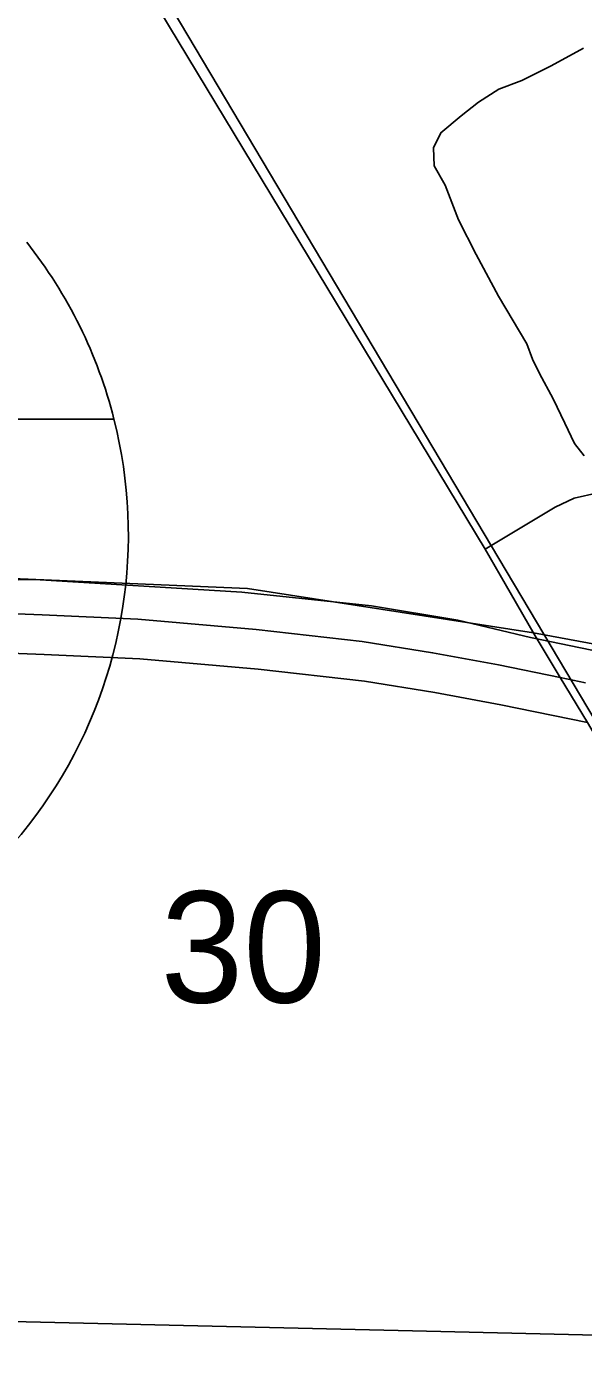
# Model space of a CAD drawing. Extents: x 0 to 34, y 0 to 22.
# Drawn here: x 2.503 to 2.713, y 19.432 to 19.935 of the extents above; entities that cross this region are included whole.
import ezdxf

# ---------------------------------------------------------------- set-up
doc = ezdxf.new("R2010")
doc.units = 0
for name, color, linetype in [('GM_X_City_Street', 7, 'Continuous'), ('GM_X_Corporation', 7, 'Continuous'), ('GM_X_County_Road', 7, 'Continuous'), ('GM_X_Interstate_Route', 7, 'Continuous'), ('GM_X_Interstate_Shield', 7, 'Continuous'), ('GM_X_Minor_Lake', 7, 'Continuous'), ('GM_X_Section_Text', 7, 'Continuous')]:
    doc.layers.add(name, color=color, linetype=linetype)

msp = doc.modelspace()

# ---------------------------------------------------------------- linework, layer by layer
at = {"layer": 'GM_X_City_Street'}
msp.add_lwpolyline([(2.675856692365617, 19.738003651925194), (2.702228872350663, 19.753902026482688), (2.70933610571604, 19.757268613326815), (2.7183136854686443, 19.7593259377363), (2.726917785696, 19.75970000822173), (2.7351472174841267, 19.758203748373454), (2.8110842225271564, 19.73725552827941), (2.818004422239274, 19.735572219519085), (2.8249246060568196, 19.734637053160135), (2.833154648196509, 19.73538520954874), (2.8404489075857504, 19.737255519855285), (2.8464339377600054, 19.739686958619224), (2.881784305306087, 19.760448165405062), (2.8851508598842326, 19.763814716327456), (2.88720822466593, 19.768303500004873), (2.8881434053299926, 19.773541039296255), (2.8875822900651, 19.779526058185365), (2.8853379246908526, 19.784575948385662), (2.863454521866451, 19.822357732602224)], dxfattribs=at)
at = {"layer": 'GM_X_Corporation'}
for points in [[(5.890551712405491, 20.899999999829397), (2.1000000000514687, 20.899999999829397), (2.1000000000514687, 19.745646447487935), (2.250688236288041, 19.736843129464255), (2.376366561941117, 19.730660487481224), (2.4556657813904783, 19.72568330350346), (2.5062391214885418, 19.726696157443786), (2.5842024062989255, 19.721892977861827), (2.6329985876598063, 19.716698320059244), (2.6655086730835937, 19.711335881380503), (2.6929732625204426, 19.704842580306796), (2.7493501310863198, 19.69315458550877)], [(5.890551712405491, 20.899999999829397), (2.1000000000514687, 20.899999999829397), (2.1000000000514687, 19.747889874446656), (2.459350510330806, 19.728715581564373), (2.586408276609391, 19.723272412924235), (2.6941129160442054, 19.706590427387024), (2.7366742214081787, 19.698616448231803)], [(2.7366742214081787, 19.698616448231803), (2.6941129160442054, 19.706590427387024), (2.586408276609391, 19.723272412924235), (2.459350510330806, 19.728715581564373), (2.1000000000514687, 19.747889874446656), (2.1000000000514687, 17.32132088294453)], [(2.7493501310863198, 19.69315458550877), (2.6929732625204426, 19.704842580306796), (2.6655086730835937, 19.711335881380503), (2.6329985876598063, 19.716698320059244), (2.5842024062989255, 19.721892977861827), (2.5062391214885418, 19.726696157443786), (2.4556657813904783, 19.72568330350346), (2.376366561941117, 19.730660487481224), (2.250688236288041, 19.736843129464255), (2.1000000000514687, 19.745646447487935), (2.1000000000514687, 17.32132088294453)]]:
    msp.add_lwpolyline(points, dxfattribs=at)
msp.add_lwpolyline([(2.459170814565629, 19.953215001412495), (2.5528328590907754, 19.950094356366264), (2.856824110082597, 19.438992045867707), (2.643040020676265, 19.44401427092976), (2.4544457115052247, 19.448444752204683)], close=True, dxfattribs=at)
at = {"layer": 'GM_X_County_Road'}
for points in [[(2.68335017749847, 19.725043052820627), (2.675856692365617, 19.738003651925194), (2.549658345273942, 19.946881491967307)], [(3.2387886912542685, 18.787380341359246), (3.22596358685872, 18.809420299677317), (3.1446325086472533, 18.949197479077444), (3.1345476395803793, 18.966521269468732), (3.1086737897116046, 19.010986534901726), (3.0665573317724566, 19.083369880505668), (3.0471892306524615, 19.115563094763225), (3.0225954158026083, 19.156436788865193), (2.9964730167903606, 19.199858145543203), (2.970487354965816, 19.243049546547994), (2.9613345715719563, 19.25826690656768), (2.9537289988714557, 19.270911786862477), (2.9040815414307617, 19.353417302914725), (2.8645562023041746, 19.41912094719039), (2.8318224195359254, 19.473528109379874), (2.8291443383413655, 19.477970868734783), (2.801810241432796, 19.523411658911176), (2.7144449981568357, 19.67278776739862), (2.70405321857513, 19.689713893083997), (2.69434058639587, 19.706034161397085), (2.68335017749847, 19.725043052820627)]]:
    msp.add_lwpolyline(points, dxfattribs=at)
at = {"layer": 'GM_X_Interstate_Route'}
for points in [[(2.1000000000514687, 19.73250169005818), (2.1041746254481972, 19.732318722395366), (2.178362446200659, 19.728699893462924), (2.2390615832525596, 19.726067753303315), (2.299596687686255, 19.723271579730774), (2.3732911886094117, 19.71965209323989), (2.45935714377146, 19.715436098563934), (2.4706728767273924, 19.714881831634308), (2.509000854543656, 19.71340174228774), (2.5450253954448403, 19.711756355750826), (2.5896036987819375, 19.707808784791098), (2.629576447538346, 19.703367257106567), (2.6560604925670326, 19.69909036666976), (2.680899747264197, 19.694484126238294), (2.70405321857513, 19.689713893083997), (2.7136341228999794, 19.687739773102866)], [(2.1000000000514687, 19.71758525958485), (2.1049855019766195, 19.717366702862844), (2.1791733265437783, 19.7137478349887), (2.2398724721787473, 19.71111574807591), (2.3004075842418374, 19.70831958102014), (2.374102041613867, 19.7047001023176), (2.459254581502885, 19.70052883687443), (2.471483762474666, 19.699929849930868), (2.5098117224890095, 19.698449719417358), (2.5458362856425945, 19.696804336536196), (2.5904145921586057, 19.692856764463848), (2.6303873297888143, 19.688415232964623), (2.6568713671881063, 19.684138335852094), (2.681710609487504, 19.679532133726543), (2.7144449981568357, 19.67278776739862)]]:
    msp.add_lwpolyline(points, dxfattribs=at)
at = {"layer": 'GM_X_Interstate_Shield'}
for p, q in [((2.2628296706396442, 19.78698498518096), (2.536082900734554, 19.786984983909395)), ((2.536082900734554, 19.786984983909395), (2.2628296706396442, 19.78698498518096)), ((2.536082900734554, 19.786984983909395), (2.2628296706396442, 19.78698498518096))]:
    msp.add_line(p, q, dxfattribs=at)
for start, end in [(14.193353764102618, 38.33103888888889), (281.53695833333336, 14.193353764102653)]:
    msp.add_arc((2.3639445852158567, 19.743448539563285), 0.1775585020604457, start, end, dxfattribs=at)
at = {"layer": 'GM_X_Minor_Lake'}
msp.add_line((2.680855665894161, 19.833327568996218), (2.6915280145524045, 19.815316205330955), dxfattribs=at)
for points in [[(2.712931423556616, 19.926615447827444), (2.7007344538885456, 19.91996961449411), (2.689690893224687, 19.91444499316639), (2.680950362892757, 19.911162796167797), (2.673317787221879, 19.90634650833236), (2.6668121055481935, 19.901130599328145), (2.659154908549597, 19.89479537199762), (2.656421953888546, 19.889141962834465), (2.656692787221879, 19.88230484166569), (2.6607344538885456, 19.87502643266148), (2.665817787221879, 19.862037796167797), (2.6724143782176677, 19.84902643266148), (2.680855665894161, 19.833327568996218)], [(2.6915280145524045, 19.815316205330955), (2.6937041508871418, 19.809587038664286), (2.6962647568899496, 19.80423097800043), (2.701404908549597, 19.794659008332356), (2.705793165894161, 19.78547719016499), (2.709450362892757, 19.777827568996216), (2.713154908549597, 19.77321393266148)]]:
    msp.add_lwpolyline(points, dxfattribs=at)

# ---------------------------------------------------------------- texts
at = {"layer": 'GM_X_Section_Text'}
msp.add_text('30', height=0.0418560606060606, rotation=1e-05, dxfattribs=at).set_placement((2.5536555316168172, 19.567416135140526))

doc.saveas('drawing.dxf')
